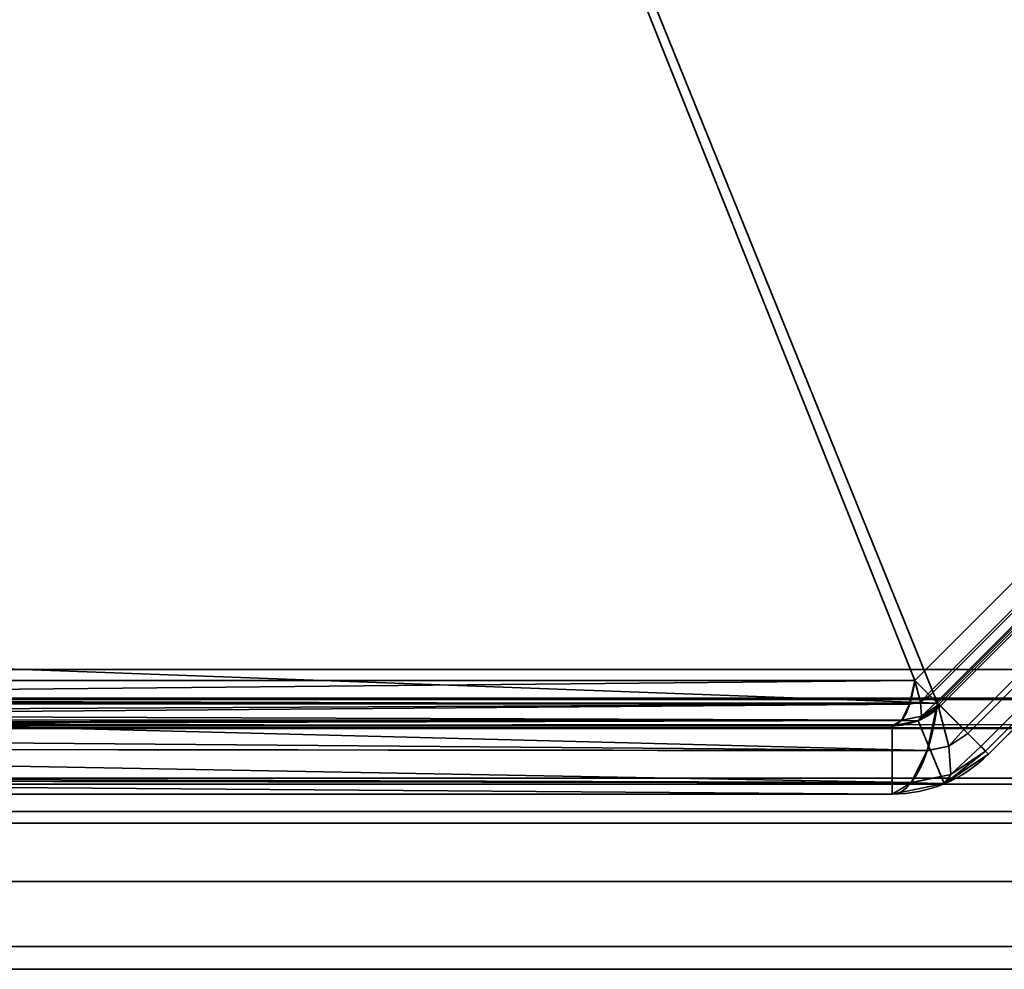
# Model space of a CAD drawing. Header units: millimetres. Extents: x -527 to 5177, y -116 to 161.
# Tile 323 of 656: x 1109 to 1119, y -29 to -20. Entities that reach past the tile are written whole.
import ezdxf

# ---------------------------------------------------------------- set-up
doc = ezdxf.new("R2010")
doc.units = ezdxf.units.MM
doc.layers.add('151', color=7, linetype='Continuous', true_color=0xffffff)

# ---------------------------------------------------------------- blocks, each defined once
blk = doc.blocks.new('UG_SURFACE_117')
at = {"layer": '151', "color": 252, "linetype": 'Continuous', "lineweight": 35}
for points in [[(1121.92, -27.8, 2023.33), (1121.92, -27.8, -7.75), (1073.08, -27.8, -7.75), (1073.08, -27.8, 2072.17)], [(1121.92, -27.8, 2023.33), (1073.08, -27.8, 2072.17), (1073.08, -29.3, 2072.17), (1121.92, -29.3, 2023.33)], [(1121.92, -29.3, -7.75), (1073.08, -29.3, -7.75), (1073.08, -27.8, -7.75), (1121.92, -27.8, -7.75)], [(1121.92, -29.3, 2023.33), (1073.08, -29.3, 2072.17), (1073.08, -29.3, -7.75), (1121.92, -29.3, -7.75)]]:
    blk.add_3dface(points, dxfattribs=at)
blk = doc.blocks.new('UG_SURFACE_118')
at = {"layer": '151', "color": 252, "linetype": 'Continuous', "lineweight": 35}
for points in [[(1121.92, -27.8, 2023.33), (1121.92, -27.8, -7.75), (1073.08, -27.8, -7.75), (1073.08, -27.8, 2072.17)], [(1121.92, -27.8, 2023.33), (1073.08, -27.8, 2072.17), (1073.08, -29.3, 2072.17), (1121.92, -29.3, 2023.33)], [(1121.92, -29.3, -7.75), (1073.08, -29.3, -7.75), (1073.08, -27.8, -7.75), (1121.92, -27.8, -7.75)], [(1121.92, -29.3, 2023.33), (1073.08, -29.3, 2072.17), (1073.08, -29.3, -7.75), (1121.92, -29.3, -7.75)]]:
    blk.add_3dface(points, dxfattribs=at)
blk = doc.blocks.new('UG_SURFACE_119')
at = {"layer": '151', "color": 252, "linetype": 'Continuous', "lineweight": 35}
for points in [[(1070, -9.3, 2075.25), (1070, -26.22, 2075.25), (1930, -26.22, 2075.25), (1930, -9.3, 2075.25)], [(1071.5, -9.3, 2073.75), (1928.5, -9.3, 2073.75), (1928.5, -26.22, 2073.75), (1071.5, -26.22, 2073.75)], [(1930, -26.22, 2075.25), (1070, -26.22, 2075.25), (1070.059, -26.821, 2075.191)], [(1929.941, -26.821, 2075.191), (1930, -26.22, 2075.25), (1070.059, -26.821, 2075.191)], [(1071.53, -26.528, 2073.72), (1071.5, -26.22, 2073.75), (1928.5, -26.22, 2073.75)], [(1071.53, -26.528, 2073.72), (1928.5, -26.22, 2073.75), (1928.47, -26.528, 2073.72)], [(1928.47, -26.528, 2073.72), (1928.38, -26.825, 2073.63), (1071.62, -26.825, 2073.63), (1071.53, -26.528, 2073.72)], [(1070.059, -26.821, 2075.191), (1070.234, -27.399, 2075.016), (1929.766, -27.399, 2075.016), (1929.941, -26.821, 2075.191)], [(1928.037, -27.337, 2073.287), (1071.963, -27.337, 2073.287), (1071.62, -26.825, 2073.63), (1928.38, -26.825, 2073.63)], [(1929.766, -27.399, 2075.016), (1070.234, -27.399, 2075.016), (1070.902, -28.398, 2074.348), (1929.098, -28.398, 2074.348)], [(1927.525, -27.68, 2072.775), (1072.475, -27.68, 2072.775), (1071.963, -27.337, 2073.287), (1928.037, -27.337, 2073.287)], [(1926.92, -27.8, 2072.17), (1073.08, -27.8, 2072.17), (1072.475, -27.68, 2072.775), (1927.525, -27.68, 2072.775)], [(1121.92, -29.3, 2023.33), (1073.08, -29.3, 2072.17), (1073.08, -27.8, 2072.17), (1121.92, -27.8, 2023.33)], [(1073.08, -27.8, 2072.17), (1926.92, -27.8, 2072.17), (1878.08, -27.8, 2023.33), (1121.92, -27.8, 2023.33)], [(1929.098, -28.398, 2074.348), (1070.902, -28.398, 2074.348), (1071.901, -29.066, 2073.349), (1928.099, -29.066, 2073.349)], [(1928.099, -29.066, 2073.349), (1071.901, -29.066, 2073.349), (1073.08, -29.3, 2072.17), (1926.92, -29.3, 2072.17)], [(1073.08, -29.3, 2072.17), (1121.92, -29.3, 2023.33), (1878.08, -29.3, 2023.33), (1926.92, -29.3, 2072.17)]]:
    blk.add_3dface(points, dxfattribs=at)
blk = doc.blocks.new('UG_SURFACE_187')
at = {"layer": '151', "color": 252, "linetype": 'Continuous', "lineweight": 35}
for points in [[(1108.868, -2.827, 1159.107), (1098.827, -12.868, 1159.107), (1098.827, -26.332, 1164.17), (1118.253, -26.332, 1171.473)], [(1118.253, -26.332, 998.527), (1098.827, -26.332, 1005.831), (1098.827, -12.868, 1010.893), (1108.868, -2.827, 1010.893)], [(1118.253, -26.332, 1171.473), (1122.332, -22.252, 1171.473), (1122.332, -2.827, 1164.17), (1108.868, -2.827, 1159.107)], [(1108.868, -2.827, 1010.893), (1122.332, -2.827, 1005.831), (1122.332, -22.252, 998.527), (1118.253, -26.332, 998.527)], [(1118.485, -26.565, 1170.855), (1099.527, -25.868, 1163.465), (1099.527, -13.157, 1158.686), (1109.157, -3.527, 1158.686)], [(1109.157, -3.527, 1011.314), (1099.527, -13.157, 1011.314), (1099.527, -25.868, 1006.535), (1118.485, -26.565, 999.145)], [(1109.157, -3.527, 1158.686), (1121.868, -3.527, 1163.465), (1122.565, -22.485, 1170.855), (1118.485, -26.565, 1170.855)], [(1118.485, -26.565, 999.145), (1122.565, -22.485, 999.145), (1121.868, -3.527, 1006.535), (1109.157, -3.527, 1011.314)], [(1118.389, -26.469, 1171.634), (1122.469, -22.389, 1171.634), (1122.332, -22.252, 1171.473), (1118.253, -26.332, 1171.473)], [(1122.469, -22.389, 998.366), (1118.389, -26.469, 998.366), (1118.253, -26.332, 998.527), (1122.332, -22.252, 998.527)], [(1122.488, -22.408, 1171.657), (1122.469, -22.389, 1171.634), (1118.389, -26.469, 1171.634), (1118.408, -26.488, 1171.657)], [(1118.408, -26.488, 998.343), (1118.389, -26.469, 998.366), (1122.469, -22.389, 998.366), (1122.488, -22.408, 998.343)], [(1118.408, -26.488, 1171.657), (1118.476, -26.556, 1171.849), (1122.556, -22.476, 1171.849), (1122.488, -22.408, 1171.657)], [(1122.488, -22.408, 998.343), (1122.556, -22.476, 998.151), (1118.476, -26.556, 998.151), (1118.408, -26.488, 998.343)], [(1122.579, -22.499, 1171.914), (1122.556, -22.476, 1171.849), (1118.476, -26.556, 1171.849), (1118.499, -26.579, 1171.914)], [(1118.499, -26.579, 998.086), (1118.476, -26.556, 998.151), (1122.556, -22.476, 998.151), (1122.579, -22.499, 998.086)], [(1122.837, -22.757, 1171.177), (1118.757, -26.837, 1171.177), (1118.485, -26.565, 1170.855), (1122.565, -22.485, 1170.855)], [(1118.757, -26.837, 998.823), (1122.837, -22.757, 998.823), (1122.565, -22.485, 999.145), (1118.485, -26.565, 999.145)], [(1118.499, -26.579, 1171.914), (1118.515, -26.595, 1172.091), (1122.595, -22.515, 1172.091), (1122.579, -22.499, 1171.914)], [(1122.579, -22.499, 998.086), (1122.595, -22.515, 997.909), (1118.515, -26.595, 997.909), (1118.499, -26.579, 998.086)], [(1122.595, -22.515, 1172.091), (1118.515, -26.595, 1172.091), (1118.515, -26.595, 1190), (1122.595, -22.515, 1190)], [(1118.515, -26.595, 997.909), (1122.595, -22.515, 997.909), (1122.595, -22.515, 980), (1118.515, -26.595, 980)], [(1122.595, -22.515, 1190), (1118.515, -26.595, 1190), (1119.01, -27.09, 1190), (1123.09, -23.01, 1190)], [(1118.515, -26.595, 980), (1122.595, -22.515, 980), (1123.09, -23.01, 980), (1119.01, -27.09, 980)], [(1118.797, -26.877, 1171.223), (1118.757, -26.837, 1171.177), (1122.837, -22.757, 1171.177), (1122.877, -22.797, 1171.223)], [(1122.877, -22.797, 998.777), (1122.837, -22.757, 998.823), (1118.757, -26.837, 998.823), (1118.797, -26.877, 998.777)], [(1122.877, -22.797, 1171.223), (1123.012, -22.932, 1171.607), (1118.932, -27.012, 1171.607), (1118.797, -26.877, 1171.223)], [(1118.797, -26.877, 998.777), (1118.932, -27.012, 998.393), (1123.012, -22.932, 998.393), (1122.877, -22.797, 998.777)], [(1118.978, -27.058, 1171.737), (1118.932, -27.012, 1171.607), (1123.012, -22.932, 1171.607), (1123.058, -22.978, 1171.737)], [(1123.058, -22.978, 998.263), (1123.012, -22.932, 998.393), (1118.932, -27.012, 998.393), (1118.978, -27.058, 998.263)], [(1123.058, -22.978, 1171.737), (1123.09, -23.01, 1172.091), (1119.01, -27.09, 1172.091), (1118.978, -27.058, 1171.737)], [(1118.978, -27.058, 998.263), (1119.01, -27.09, 997.909), (1123.09, -23.01, 997.909), (1123.058, -22.978, 998.263)], [(1119.01, -27.09, 1172.091), (1123.09, -23.01, 1172.091), (1123.09, -23.01, 1190), (1119.01, -27.09, 1190)], [(1123.09, -23.01, 997.909), (1119.01, -27.09, 997.909), (1119.01, -27.09, 980), (1123.09, -23.01, 980)], [(1118.485, -26.565, 1170.855), (1099.408, -26.565, 1163.682), (1099.527, -25.868, 1163.465)], [(1099.527, -25.868, 1006.535), (1099.408, -26.565, 1006.317), (1118.485, -26.565, 999.145)], [(1118.253, -26.332, 1171.473), (1098.827, -26.332, 1164.17), (1098.791, -26.522, 1164.265)], [(1098.791, -26.522, 1164.265), (1118.2, -26.577, 1171.612), (1118.253, -26.332, 1171.473)], [(1118.253, -26.332, 998.527), (1118.2, -26.577, 998.388), (1098.791, -26.522, 1005.735)], [(1098.791, -26.522, 1005.735), (1098.827, -26.332, 1005.831), (1118.253, -26.332, 998.527)], [(1118.311, -26.555, 1171.646), (1118.253, -26.332, 1171.473), (1118.2, -26.577, 1171.612)], [(1118.2, -26.577, 998.388), (1118.253, -26.332, 998.527), (1118.311, -26.555, 998.354)], [(1118.389, -26.469, 1171.634), (1118.253, -26.332, 1171.473), (1118.311, -26.555, 1171.646)], [(1118.311, -26.555, 998.354), (1118.253, -26.332, 998.527), (1118.389, -26.469, 998.366)], [(1118.311, -26.555, 1171.646), (1118.408, -26.488, 1171.657), (1118.389, -26.469, 1171.634)], [(1118.389, -26.469, 998.366), (1118.408, -26.488, 998.343), (1118.311, -26.555, 998.354)], [(1118.476, -26.556, 1171.849), (1118.408, -26.488, 1171.657), (1118.311, -26.555, 1171.646), (1118.321, -26.7, 1171.893)], [(1118.321, -26.7, 998.107), (1118.311, -26.555, 998.354), (1118.408, -26.488, 998.343), (1118.476, -26.556, 998.151)], [(1118.2, -26.578, 998.387), (1098.691, -26.735, 1005.471), (1098.737, -26.671, 1005.591)], [(1118.2, -26.578, 998.387), (1118.118, -26.741, 998.17), (1098.691, -26.735, 1005.471)], [(1118.2, -26.578, 1171.613), (1098.773, -26.571, 1164.313), (1098.737, -26.671, 1164.409)], [(1118.2, -26.578, 998.387), (1098.737, -26.671, 1005.591), (1098.773, -26.571, 1005.687)], [(1118.118, -26.741, 1171.83), (1118.2, -26.578, 1171.613), (1098.737, -26.671, 1164.409)], [(1098.791, -26.522, 1164.265), (1098.773, -26.571, 1164.313), (1118.2, -26.577, 1171.612)], [(1118.2, -26.577, 998.388), (1098.773, -26.571, 1005.687), (1098.791, -26.522, 1005.735)], [(1118.2, -26.578, 1171.613), (1118.2, -26.577, 1171.612), (1098.773, -26.571, 1164.313)], [(1098.773, -26.571, 1005.687), (1118.2, -26.577, 998.388), (1118.2, -26.578, 998.387)], [(1118.381, -27.053, 1171.132), (1099.185, -26.895, 1163.778), (1099.408, -26.565, 1163.682)], [(1099.408, -26.565, 1006.317), (1099.185, -26.895, 1006.222), (1118.381, -27.053, 998.868)], [(1099.408, -26.565, 1163.682), (1118.485, -26.565, 1170.855), (1118.381, -27.053, 1171.132)], [(1118.381, -27.053, 998.868), (1118.485, -26.565, 999.145), (1099.408, -26.565, 1006.317)], [(1118.321, -26.7, 1171.893), (1118.311, -26.555, 1171.646), (1118.2, -26.578, 1171.613), (1118.118, -26.741, 1171.83)], [(1118.118, -26.741, 998.17), (1118.2, -26.578, 998.387), (1118.311, -26.555, 998.354), (1118.321, -26.7, 998.107)], [(1118.2, -26.577, 1171.612), (1118.2, -26.578, 1171.613), (1118.311, -26.555, 1171.646)], [(1118.311, -26.555, 998.354), (1118.2, -26.578, 998.387), (1118.2, -26.577, 998.388)], [(1118.288, -26.747, 1190), (1118.515, -26.595, 1190), (1118.515, -26.595, 1172.091), (1118.296, -26.742, 1172.091)], [(1118.515, -26.595, 980), (1118.288, -26.747, 980), (1118.288, -26.747, 997.909), (1118.296, -26.742, 997.909)], [(1118.515, -26.595, 1190), (1118.288, -26.747, 1190), (1118.556, -27.393, 1190), (1119.01, -27.09, 1190)], [(1119.01, -27.09, 980), (1118.556, -27.393, 980), (1118.288, -26.747, 980), (1118.515, -26.595, 980)], [(1118.296, -26.742, 1172.091), (1118.515, -26.595, 1172.091), (1118.499, -26.579, 1171.914)], [(1118.499, -26.579, 1171.914), (1118.321, -26.7, 1171.893), (1118.296, -26.742, 1172.091)], [(1118.296, -26.742, 997.909), (1118.321, -26.7, 998.107), (1118.499, -26.579, 998.086)], [(1118.499, -26.579, 998.086), (1118.515, -26.595, 997.909), (1118.296, -26.742, 997.909)], [(1118.296, -26.742, 997.909), (1118.515, -26.595, 997.909), (1118.515, -26.595, 980)], [(1118.321, -26.7, 1171.893), (1118.499, -26.579, 1171.914), (1118.476, -26.556, 1171.849)], [(1118.476, -26.556, 998.151), (1118.499, -26.579, 998.086), (1118.321, -26.7, 998.107)], [(1118.485, -26.565, 999.145), (1118.381, -27.053, 998.868), (1118.38, -27.056, 998.866), (1118.602, -27.009, 998.8)], [(1118.381, -27.053, 1171.132), (1118.485, -26.565, 1170.855), (1118.602, -27.009, 1171.2)], [(1118.602, -27.009, 1171.2), (1118.485, -26.565, 1170.855), (1118.757, -26.837, 1171.177)], [(1118.757, -26.837, 998.823), (1118.485, -26.565, 999.145), (1118.602, -27.009, 998.8)], [(1098.737, -26.671, 1164.409), (1098.691, -26.735, 1164.529), (1118.118, -26.741, 1171.83)], [(1118.117, -26.743, 998.168), (1098.594, -26.8, 1005.212), (1098.669, -26.767, 1005.411)], [(1118.117, -26.743, 998.168), (1118.02, -26.8, 997.909), (1098.594, -26.8, 1005.212)], [(1098.669, -26.767, 1164.589), (1098.594, -26.8, 1164.788), (1118.02, -26.8, 1172.091)], [(1118.117, -26.743, 1171.833), (1098.691, -26.735, 1164.529), (1098.669, -26.767, 1164.589)], [(1118.117, -26.743, 998.168), (1098.669, -26.767, 1005.411), (1098.691, -26.735, 1005.471)], [(1118.02, -26.8, 1172.091), (1118.117, -26.743, 1171.833), (1098.669, -26.767, 1164.589)], [(1118.117, -26.743, 1171.833), (1118.118, -26.741, 1171.83), (1098.691, -26.735, 1164.529)], [(1098.691, -26.735, 1005.471), (1118.118, -26.741, 998.17), (1118.117, -26.743, 998.168)], [(1118.117, -26.743, 1171.833), (1118.02, -26.8, 1172.091), (1118.288, -26.747, 1172.091)], [(1118.288, -26.747, 997.909), (1118.02, -26.8, 997.909), (1118.117, -26.743, 998.168)], [(1118.02, -26.8, 1172.091), (1118.02, -26.8, 1190), (1118.288, -26.747, 1190), (1118.288, -26.747, 1172.091)], [(1118.02, -26.8, 980), (1118.02, -26.8, 997.909), (1118.288, -26.747, 997.909), (1118.288, -26.747, 980)], [(1118.02, -27.5, 1190), (1118.556, -27.393, 1190), (1118.288, -26.747, 1190), (1118.02, -26.8, 1190)], [(1118.02, -26.8, 980), (1118.288, -26.747, 980), (1118.556, -27.393, 980), (1118.02, -27.5, 980)], [(1118.288, -26.747, 1172.091), (1118.321, -26.7, 1171.893), (1118.117, -26.743, 1171.833)], [(1118.118, -26.741, 1171.83), (1118.117, -26.743, 1171.833), (1118.321, -26.7, 1171.893)], [(1118.321, -26.7, 998.107), (1118.117, -26.743, 998.168), (1118.118, -26.741, 998.17)], [(1118.117, -26.743, 998.168), (1118.321, -26.7, 998.107), (1118.288, -26.747, 997.909)], [(1118.288, -26.747, 1172.091), (1118.296, -26.742, 1172.091), (1118.321, -26.7, 1171.893)], [(1118.321, -26.7, 998.107), (1118.296, -26.742, 997.909), (1118.288, -26.747, 997.909)], [(1118.296, -26.742, 1172.091), (1118.288, -26.747, 1172.091), (1118.288, -26.747, 1190)], [(1098.594, -26.8, 1005.212), (1118.02, -26.8, 997.909), (1118.02, -26.8, 980), (1097.6, -26.8, 980)], [(1118.02, -27.5, 980), (1097.6, -27.5, 980), (1097.6, -26.8, 980), (1118.02, -26.8, 980)], [(1118.02, -26.8, 1172.091), (1098.594, -26.8, 1164.788), (1099, -26.8, 1165)], [(1118.381, -27.053, 1171.132), (1098.988, -27.031, 1163.863), (1099.185, -26.895, 1163.778)], [(1099.185, -26.895, 1006.222), (1098.988, -27.031, 1006.137), (1118.381, -27.053, 998.868)], [(1099, -26.8, 1165), (1118.02, -26.8, 1190), (1118.02, -26.8, 1172.091)], [(1099, -26.8, 1165), (1101, -26.8, 1190), (1118.02, -26.8, 1190)], [(1118.02, -26.8, 1190), (1101, -26.8, 1190), (1101, -27.5, 1190), (1118.02, -27.5, 1190)], [(1118.757, -26.837, 1171.177), (1118.797, -26.877, 1171.223), (1118.602, -27.009, 1171.2)], [(1118.602, -27.009, 998.8), (1118.797, -26.877, 998.777), (1118.757, -26.837, 998.823)], [(1118.622, -27.3, 1171.695), (1118.602, -27.009, 1171.2), (1118.797, -26.877, 1171.223), (1118.932, -27.012, 1171.607)], [(1118.932, -27.012, 998.393), (1118.797, -26.877, 998.777), (1118.602, -27.009, 998.8), (1118.622, -27.3, 998.305)], [(1118.217, -27.382, 1171.569), (1098.573, -27.318, 1164.042), (1098.988, -27.031, 1163.863)], [(1098.988, -27.031, 1006.137), (1098.573, -27.318, 1005.958), (1118.217, -27.382, 998.431)], [(1098.988, -27.031, 1163.863), (1118.381, -27.053, 1171.132), (1118.38, -27.056, 1171.134)], [(1098.988, -27.031, 1163.863), (1118.38, -27.056, 1171.134), (1118.217, -27.382, 1171.569)], [(1118.217, -27.382, 998.431), (1118.38, -27.056, 998.866), (1098.988, -27.031, 1006.137)], [(1118.38, -27.056, 998.866), (1118.381, -27.053, 998.868), (1098.988, -27.031, 1006.137)], [(1118.217, -27.382, 1171.569), (1118.38, -27.056, 1171.134), (1118.602, -27.009, 1171.2), (1118.622, -27.3, 1171.695)], [(1118.622, -27.3, 998.305), (1118.602, -27.009, 998.8), (1118.38, -27.056, 998.866), (1118.217, -27.382, 998.431)], [(1118.602, -27.009, 1171.2), (1118.38, -27.056, 1171.134), (1118.381, -27.053, 1171.132)], [(1119.01, -27.09, 1190), (1118.556, -27.393, 1190), (1118.556, -27.393, 1172.091), (1118.571, -27.383, 1172.091)], [(1118.556, -27.393, 980), (1119.01, -27.09, 980), (1119.01, -27.09, 997.909), (1118.571, -27.383, 997.909)], [(1118.571, -27.383, 1172.091), (1118.622, -27.3, 1171.695), (1118.978, -27.058, 1171.737)], [(1118.978, -27.058, 1171.737), (1119.01, -27.09, 1172.091), (1118.571, -27.383, 1172.091)], [(1118.571, -27.383, 997.909), (1119.01, -27.09, 997.909), (1118.978, -27.058, 998.263)], [(1118.978, -27.058, 998.263), (1118.622, -27.3, 998.305), (1118.571, -27.383, 997.909)], [(1118.571, -27.383, 1172.091), (1119.01, -27.09, 1172.091), (1119.01, -27.09, 1190)], [(1118.932, -27.012, 1171.607), (1118.978, -27.058, 1171.737), (1118.622, -27.3, 1171.695)], [(1118.622, -27.3, 998.305), (1118.978, -27.058, 998.263), (1118.932, -27.012, 998.393)], [(1118.622, -27.3, 1171.695), (1118.215, -27.386, 1171.574), (1118.217, -27.382, 1171.569)], [(1118.215, -27.386, 1171.574), (1118.622, -27.3, 1171.695), (1118.556, -27.393, 1172.091)], [(1118.556, -27.393, 997.909), (1118.622, -27.3, 998.305), (1118.215, -27.386, 998.426)], [(1118.217, -27.382, 998.431), (1118.215, -27.386, 998.426), (1118.622, -27.3, 998.305)], [(1118.622, -27.3, 1171.695), (1118.571, -27.383, 1172.091), (1118.556, -27.393, 1172.091)], [(1118.556, -27.393, 997.909), (1118.571, -27.383, 997.909), (1118.622, -27.3, 998.305)], [(1118.02, -27.5, 1172.091), (1097.659, -27.5, 1164.436), (1098.388, -27.355, 1164.122)], [(1098.388, -27.355, 1005.878), (1097.659, -27.5, 1005.564), (1118.02, -27.5, 997.909)], [(1118.217, -27.382, 1171.569), (1098.388, -27.355, 1164.122), (1098.573, -27.318, 1164.042)], [(1098.573, -27.318, 1005.958), (1098.388, -27.355, 1005.878), (1118.217, -27.382, 998.431)], [(1098.388, -27.355, 1164.122), (1118.217, -27.382, 1171.569), (1118.215, -27.386, 1171.574)], [(1098.388, -27.355, 1164.122), (1118.215, -27.386, 1171.574), (1118.02, -27.5, 1172.091)], [(1118.02, -27.5, 997.909), (1118.215, -27.386, 998.426), (1098.388, -27.355, 1005.878)], [(1118.215, -27.386, 998.426), (1118.217, -27.382, 998.431), (1098.388, -27.355, 1005.878)], [(1118.556, -27.393, 1172.091), (1118.02, -27.5, 1172.091), (1118.215, -27.386, 1171.574)], [(1118.215, -27.386, 998.426), (1118.02, -27.5, 997.909), (1118.556, -27.393, 997.909)], [(1118.556, -27.393, 1172.091), (1118.556, -27.393, 1190), (1118.02, -27.5, 1190), (1118.02, -27.5, 1172.091)], [(1118.556, -27.393, 980), (1118.556, -27.393, 997.909), (1118.02, -27.5, 997.909), (1118.02, -27.5, 980)], [(1118.571, -27.383, 997.909), (1118.556, -27.393, 997.909), (1118.556, -27.393, 980)], [(1097.6, -27.5, 980), (1118.02, -27.5, 980), (1118.02, -27.5, 997.909), (1097.659, -27.5, 1005.564)], [(1099, -27.5, 1165), (1097.659, -27.5, 1164.436), (1118.02, -27.5, 1172.091)], [(1118.02, -27.5, 1172.091), (1118.02, -27.5, 1190), (1101, -27.5, 1190), (1099, -27.5, 1177.372)], [(1099, -27.5, 1177.372), (1099, -27.5, 1165), (1118.02, -27.5, 1172.091)]]:
    blk.add_3dface(points, dxfattribs=at)
blk = doc.blocks.new('UG_SURFACE_190')
at = {"layer": '151', "color": 252, "linetype": 'Continuous', "lineweight": 35}
for points in [[(1108.868, -2.827, 1159.107), (1098.827, -12.868, 1159.107), (1098.827, -26.332, 1164.17), (1118.253, -26.332, 1171.473)], [(1118.253, -26.332, 998.527), (1098.827, -26.332, 1005.831), (1098.827, -12.868, 1010.893), (1108.868, -2.827, 1010.893)], [(1118.253, -26.332, 1171.473), (1122.332, -22.252, 1171.473), (1122.332, -2.827, 1164.17), (1108.868, -2.827, 1159.107)], [(1108.868, -2.827, 1010.893), (1122.332, -2.827, 1005.831), (1122.332, -22.252, 998.527), (1118.253, -26.332, 998.527)], [(1118.485, -26.565, 1170.855), (1099.527, -25.868, 1163.465), (1099.527, -13.157, 1158.686), (1109.157, -3.527, 1158.686)], [(1109.157, -3.527, 1011.314), (1099.527, -13.157, 1011.314), (1099.527, -25.868, 1006.535), (1118.485, -26.565, 999.145)], [(1109.157, -3.527, 1158.686), (1121.868, -3.527, 1163.465), (1122.565, -22.485, 1170.855), (1118.485, -26.565, 1170.855)], [(1118.485, -26.565, 999.145), (1122.565, -22.485, 999.145), (1121.868, -3.527, 1006.535), (1109.157, -3.527, 1011.314)], [(1118.389, -26.469, 1171.634), (1122.469, -22.389, 1171.634), (1122.332, -22.252, 1171.473), (1118.253, -26.332, 1171.473)], [(1122.469, -22.389, 998.366), (1118.389, -26.469, 998.366), (1118.253, -26.332, 998.527), (1122.332, -22.252, 998.527)], [(1122.488, -22.408, 1171.657), (1122.469, -22.389, 1171.634), (1118.389, -26.469, 1171.634), (1118.408, -26.488, 1171.657)], [(1118.408, -26.488, 998.343), (1118.389, -26.469, 998.366), (1122.469, -22.389, 998.366), (1122.488, -22.408, 998.343)], [(1118.408, -26.488, 1171.657), (1118.476, -26.556, 1171.849), (1122.556, -22.476, 1171.849), (1122.488, -22.408, 1171.657)], [(1122.488, -22.408, 998.343), (1122.556, -22.476, 998.151), (1118.476, -26.556, 998.151), (1118.408, -26.488, 998.343)], [(1122.579, -22.499, 1171.914), (1122.556, -22.476, 1171.849), (1118.476, -26.556, 1171.849), (1118.499, -26.579, 1171.914)], [(1118.499, -26.579, 998.086), (1118.476, -26.556, 998.151), (1122.556, -22.476, 998.151), (1122.579, -22.499, 998.086)], [(1122.837, -22.757, 1171.177), (1118.757, -26.837, 1171.177), (1118.485, -26.565, 1170.855), (1122.565, -22.485, 1170.855)], [(1118.757, -26.837, 998.823), (1122.837, -22.757, 998.823), (1122.565, -22.485, 999.145), (1118.485, -26.565, 999.145)], [(1118.499, -26.579, 1171.914), (1118.515, -26.595, 1172.091), (1122.595, -22.515, 1172.091), (1122.579, -22.499, 1171.914)], [(1122.579, -22.499, 998.086), (1122.595, -22.515, 997.909), (1118.515, -26.595, 997.909), (1118.499, -26.579, 998.086)], [(1122.595, -22.515, 1172.091), (1118.515, -26.595, 1172.091), (1118.515, -26.595, 1190), (1122.595, -22.515, 1190)], [(1118.515, -26.595, 997.909), (1122.595, -22.515, 997.909), (1122.595, -22.515, 980), (1118.515, -26.595, 980)], [(1119.01, -27.09, 1190), (1123.09, -23.01, 1190), (1122.595, -22.515, 1190), (1118.515, -26.595, 1190)], [(1118.515, -26.595, 980), (1122.595, -22.515, 980), (1123.09, -23.01, 980), (1119.01, -27.09, 980)], [(1118.797, -26.877, 1171.223), (1118.757, -26.837, 1171.177), (1122.837, -22.757, 1171.177), (1122.877, -22.797, 1171.223)], [(1122.877, -22.797, 998.777), (1122.837, -22.757, 998.823), (1118.757, -26.837, 998.823), (1118.797, -26.877, 998.777)], [(1122.877, -22.797, 1171.223), (1123.012, -22.932, 1171.607), (1118.932, -27.012, 1171.607), (1118.797, -26.877, 1171.223)], [(1118.797, -26.877, 998.777), (1118.932, -27.012, 998.393), (1123.012, -22.932, 998.393), (1122.877, -22.797, 998.777)], [(1118.978, -27.058, 1171.737), (1118.932, -27.012, 1171.607), (1123.012, -22.932, 1171.607), (1123.058, -22.978, 1171.737)], [(1123.058, -22.978, 998.263), (1123.012, -22.932, 998.393), (1118.932, -27.012, 998.393), (1118.978, -27.058, 998.263)], [(1123.058, -22.978, 1171.737), (1123.09, -23.01, 1172.091), (1119.01, -27.09, 1172.091), (1118.978, -27.058, 1171.737)], [(1118.978, -27.058, 998.263), (1119.01, -27.09, 997.909), (1123.09, -23.01, 997.909), (1123.058, -22.978, 998.263)], [(1119.01, -27.09, 1172.091), (1123.09, -23.01, 1172.091), (1123.09, -23.01, 1190), (1119.01, -27.09, 1190)], [(1123.09, -23.01, 997.909), (1119.01, -27.09, 997.909), (1119.01, -27.09, 980), (1123.09, -23.01, 980)], [(1118.485, -26.565, 1170.855), (1099.408, -26.565, 1163.682), (1099.527, -25.868, 1163.465)], [(1099.527, -25.868, 1006.535), (1099.408, -26.565, 1006.317), (1118.485, -26.565, 999.145)], [(1118.253, -26.332, 1171.473), (1098.827, -26.332, 1164.17), (1098.791, -26.522, 1164.265)], [(1098.791, -26.522, 1164.265), (1118.2, -26.577, 1171.612), (1118.253, -26.332, 1171.473)], [(1118.253, -26.332, 998.527), (1118.2, -26.577, 998.388), (1098.791, -26.522, 1005.735)], [(1098.791, -26.522, 1005.735), (1098.827, -26.332, 1005.831), (1118.253, -26.332, 998.527)], [(1118.311, -26.555, 1171.646), (1118.253, -26.332, 1171.473), (1118.2, -26.577, 1171.612)], [(1118.2, -26.577, 998.388), (1118.253, -26.332, 998.527), (1118.311, -26.555, 998.354)], [(1118.389, -26.469, 1171.634), (1118.253, -26.332, 1171.473), (1118.311, -26.555, 1171.646)], [(1118.311, -26.555, 998.354), (1118.253, -26.332, 998.527), (1118.389, -26.469, 998.366)], [(1118.311, -26.555, 1171.646), (1118.408, -26.488, 1171.657), (1118.389, -26.469, 1171.634)], [(1118.389, -26.469, 998.366), (1118.408, -26.488, 998.343), (1118.311, -26.555, 998.354)], [(1118.476, -26.556, 1171.849), (1118.408, -26.488, 1171.657), (1118.311, -26.555, 1171.646), (1118.321, -26.7, 1171.893)], [(1118.321, -26.7, 998.107), (1118.311, -26.555, 998.354), (1118.408, -26.488, 998.343), (1118.476, -26.556, 998.151)], [(1118.2, -26.578, 998.387), (1098.691, -26.735, 1005.471), (1098.737, -26.671, 1005.591)], [(1118.2, -26.578, 998.387), (1118.118, -26.741, 998.17), (1098.691, -26.735, 1005.471)], [(1118.2, -26.578, 1171.613), (1098.773, -26.571, 1164.313), (1098.737, -26.671, 1164.409)], [(1118.2, -26.578, 998.387), (1098.737, -26.671, 1005.591), (1098.773, -26.571, 1005.687)], [(1118.118, -26.741, 1171.83), (1118.2, -26.578, 1171.613), (1098.737, -26.671, 1164.409)], [(1098.791, -26.522, 1164.265), (1098.773, -26.571, 1164.313), (1118.2, -26.577, 1171.612)], [(1118.2, -26.577, 998.388), (1098.773, -26.571, 1005.687), (1098.791, -26.522, 1005.735)], [(1118.2, -26.578, 1171.613), (1118.2, -26.577, 1171.612), (1098.773, -26.571, 1164.313)], [(1098.773, -26.571, 1005.687), (1118.2, -26.577, 998.388), (1118.2, -26.578, 998.387)], [(1118.381, -27.053, 1171.132), (1099.185, -26.895, 1163.778), (1099.408, -26.565, 1163.682)], [(1099.408, -26.565, 1006.317), (1099.185, -26.895, 1006.222), (1118.381, -27.053, 998.868)], [(1099.408, -26.565, 1163.682), (1118.485, -26.565, 1170.855), (1118.381, -27.053, 1171.132)], [(1118.381, -27.053, 998.868), (1118.485, -26.565, 999.145), (1099.408, -26.565, 1006.317)], [(1118.321, -26.7, 1171.893), (1118.311, -26.555, 1171.646), (1118.2, -26.578, 1171.613), (1118.118, -26.741, 1171.83)], [(1118.118, -26.741, 998.17), (1118.2, -26.578, 998.387), (1118.311, -26.555, 998.354), (1118.321, -26.7, 998.107)], [(1118.2, -26.577, 1171.612), (1118.2, -26.578, 1171.613), (1118.311, -26.555, 1171.646)], [(1118.311, -26.555, 998.354), (1118.2, -26.578, 998.387), (1118.2, -26.577, 998.388)], [(1118.288, -26.747, 1190), (1118.515, -26.595, 1190), (1118.515, -26.595, 1172.091), (1118.296, -26.742, 1172.091)], [(1118.515, -26.595, 980), (1118.288, -26.747, 980), (1118.288, -26.747, 997.909), (1118.296, -26.742, 997.909)], [(1118.515, -26.595, 1190), (1118.288, -26.747, 1190), (1118.556, -27.393, 1190), (1119.01, -27.09, 1190)], [(1119.01, -27.09, 980), (1118.556, -27.393, 980), (1118.288, -26.747, 980), (1118.515, -26.595, 980)], [(1118.296, -26.742, 1172.091), (1118.515, -26.595, 1172.091), (1118.499, -26.579, 1171.914)], [(1118.499, -26.579, 1171.914), (1118.321, -26.7, 1171.893), (1118.296, -26.742, 1172.091)], [(1118.296, -26.742, 997.909), (1118.321, -26.7, 998.107), (1118.499, -26.579, 998.086)], [(1118.499, -26.579, 998.086), (1118.515, -26.595, 997.909), (1118.296, -26.742, 997.909)], [(1118.296, -26.742, 997.909), (1118.515, -26.595, 997.909), (1118.515, -26.595, 980)], [(1118.321, -26.7, 1171.893), (1118.499, -26.579, 1171.914), (1118.476, -26.556, 1171.849)], [(1118.476, -26.556, 998.151), (1118.499, -26.579, 998.086), (1118.321, -26.7, 998.107)], [(1118.485, -26.565, 999.145), (1118.381, -27.053, 998.868), (1118.38, -27.056, 998.866), (1118.602, -27.009, 998.8)], [(1118.381, -27.053, 1171.132), (1118.485, -26.565, 1170.855), (1118.602, -27.009, 1171.2)], [(1118.602, -27.009, 1171.2), (1118.485, -26.565, 1170.855), (1118.757, -26.837, 1171.177)], [(1118.757, -26.837, 998.823), (1118.485, -26.565, 999.145), (1118.602, -27.009, 998.8)], [(1098.737, -26.671, 1164.409), (1098.691, -26.735, 1164.529), (1118.118, -26.741, 1171.83)], [(1118.117, -26.743, 998.168), (1098.594, -26.8, 1005.212), (1098.669, -26.767, 1005.411)], [(1118.117, -26.743, 998.168), (1118.02, -26.8, 997.909), (1098.594, -26.8, 1005.212)], [(1098.669, -26.767, 1164.589), (1098.594, -26.8, 1164.788), (1118.02, -26.8, 1172.091)], [(1118.117, -26.743, 1171.833), (1098.691, -26.735, 1164.529), (1098.669, -26.767, 1164.589)], [(1118.117, -26.743, 998.168), (1098.669, -26.767, 1005.411), (1098.691, -26.735, 1005.471)], [(1118.02, -26.8, 1172.091), (1118.117, -26.743, 1171.833), (1098.669, -26.767, 1164.589)], [(1118.117, -26.743, 1171.833), (1118.118, -26.741, 1171.83), (1098.691, -26.735, 1164.529)], [(1098.691, -26.735, 1005.471), (1118.118, -26.741, 998.17), (1118.117, -26.743, 998.168)], [(1118.117, -26.743, 1171.833), (1118.02, -26.8, 1172.091), (1118.288, -26.747, 1172.091)], [(1118.288, -26.747, 997.909), (1118.02, -26.8, 997.909), (1118.117, -26.743, 998.168)], [(1118.02, -26.8, 1172.091), (1118.02, -26.8, 1190), (1118.288, -26.747, 1190), (1118.288, -26.747, 1172.091)], [(1118.02, -26.8, 980), (1118.02, -26.8, 997.909), (1118.288, -26.747, 997.909), (1118.288, -26.747, 980)], [(1118.02, -27.5, 1190), (1118.556, -27.393, 1190), (1118.288, -26.747, 1190), (1118.02, -26.8, 1190)], [(1118.02, -26.8, 980), (1118.288, -26.747, 980), (1118.556, -27.393, 980), (1118.02, -27.5, 980)], [(1118.288, -26.747, 1172.091), (1118.321, -26.7, 1171.893), (1118.117, -26.743, 1171.833)], [(1118.118, -26.741, 1171.83), (1118.117, -26.743, 1171.833), (1118.321, -26.7, 1171.893)], [(1118.321, -26.7, 998.107), (1118.117, -26.743, 998.168), (1118.118, -26.741, 998.17)], [(1118.117, -26.743, 998.168), (1118.321, -26.7, 998.107), (1118.288, -26.747, 997.909)], [(1118.288, -26.747, 1172.091), (1118.296, -26.742, 1172.091), (1118.321, -26.7, 1171.893)], [(1118.321, -26.7, 998.107), (1118.296, -26.742, 997.909), (1118.288, -26.747, 997.909)], [(1118.296, -26.742, 1172.091), (1118.288, -26.747, 1172.091), (1118.288, -26.747, 1190)], [(1098.594, -26.8, 1005.212), (1118.02, -26.8, 997.909), (1118.02, -26.8, 980), (1097.6, -26.8, 980)], [(1118.02, -27.5, 980), (1097.6, -27.5, 980), (1097.6, -26.8, 980), (1118.02, -26.8, 980)], [(1118.02, -26.8, 1172.091), (1098.594, -26.8, 1164.788), (1099, -26.8, 1165)], [(1118.381, -27.053, 1171.132), (1098.988, -27.031, 1163.863), (1099.185, -26.895, 1163.778)], [(1099.185, -26.895, 1006.222), (1098.988, -27.031, 1006.137), (1118.381, -27.053, 998.868)], [(1099, -26.8, 1165), (1118.02, -26.8, 1190), (1118.02, -26.8, 1172.091)], [(1099, -26.8, 1165), (1101, -26.8, 1190), (1118.02, -26.8, 1190)], [(1118.02, -26.8, 1190), (1101, -26.8, 1190), (1101, -27.5, 1190), (1118.02, -27.5, 1190)], [(1118.757, -26.837, 1171.177), (1118.797, -26.877, 1171.223), (1118.602, -27.009, 1171.2)], [(1118.602, -27.009, 998.8), (1118.797, -26.877, 998.777), (1118.757, -26.837, 998.823)], [(1118.622, -27.3, 1171.695), (1118.602, -27.009, 1171.2), (1118.797, -26.877, 1171.223), (1118.932, -27.012, 1171.607)], [(1118.932, -27.012, 998.393), (1118.797, -26.877, 998.777), (1118.602, -27.009, 998.8), (1118.622, -27.3, 998.305)], [(1118.217, -27.382, 1171.569), (1098.573, -27.318, 1164.042), (1098.988, -27.031, 1163.863)], [(1098.988, -27.031, 1006.137), (1098.573, -27.318, 1005.958), (1118.217, -27.382, 998.431)], [(1098.988, -27.031, 1163.863), (1118.381, -27.053, 1171.132), (1118.38, -27.056, 1171.134)], [(1098.988, -27.031, 1163.863), (1118.38, -27.056, 1171.134), (1118.217, -27.382, 1171.569)], [(1118.217, -27.382, 998.431), (1118.38, -27.056, 998.866), (1098.988, -27.031, 1006.137)], [(1118.38, -27.056, 998.866), (1118.381, -27.053, 998.868), (1098.988, -27.031, 1006.137)], [(1118.217, -27.382, 1171.569), (1118.38, -27.056, 1171.134), (1118.602, -27.009, 1171.2), (1118.622, -27.3, 1171.695)], [(1118.622, -27.3, 998.305), (1118.602, -27.009, 998.8), (1118.38, -27.056, 998.866), (1118.217, -27.382, 998.431)], [(1118.602, -27.009, 1171.2), (1118.38, -27.056, 1171.134), (1118.381, -27.053, 1171.132)], [(1119.01, -27.09, 1190), (1118.556, -27.393, 1190), (1118.556, -27.393, 1172.091), (1118.571, -27.383, 1172.091)], [(1118.556, -27.393, 980), (1119.01, -27.09, 980), (1119.01, -27.09, 997.909), (1118.571, -27.383, 997.909)], [(1118.571, -27.383, 1172.091), (1118.622, -27.3, 1171.695), (1118.978, -27.058, 1171.737)], [(1118.978, -27.058, 1171.737), (1119.01, -27.09, 1172.091), (1118.571, -27.383, 1172.091)], [(1118.571, -27.383, 997.909), (1119.01, -27.09, 997.909), (1118.978, -27.058, 998.263)], [(1118.978, -27.058, 998.263), (1118.622, -27.3, 998.305), (1118.571, -27.383, 997.909)], [(1118.571, -27.383, 1172.091), (1119.01, -27.09, 1172.091), (1119.01, -27.09, 1190)], [(1118.932, -27.012, 1171.607), (1118.978, -27.058, 1171.737), (1118.622, -27.3, 1171.695)], [(1118.622, -27.3, 998.305), (1118.978, -27.058, 998.263), (1118.932, -27.012, 998.393)], [(1118.622, -27.3, 1171.695), (1118.215, -27.386, 1171.574), (1118.217, -27.382, 1171.569)], [(1118.215, -27.386, 1171.574), (1118.622, -27.3, 1171.695), (1118.556, -27.393, 1172.091)], [(1118.556, -27.393, 997.909), (1118.622, -27.3, 998.305), (1118.215, -27.386, 998.426)], [(1118.217, -27.382, 998.431), (1118.215, -27.386, 998.426), (1118.622, -27.3, 998.305)], [(1118.622, -27.3, 1171.695), (1118.571, -27.383, 1172.091), (1118.556, -27.393, 1172.091)], [(1118.556, -27.393, 997.909), (1118.571, -27.383, 997.909), (1118.622, -27.3, 998.305)], [(1118.02, -27.5, 1172.091), (1097.659, -27.5, 1164.436), (1098.388, -27.355, 1164.122)], [(1098.388, -27.355, 1005.878), (1097.659, -27.5, 1005.564), (1118.02, -27.5, 997.909)], [(1118.217, -27.382, 1171.569), (1098.388, -27.355, 1164.122), (1098.573, -27.318, 1164.042)], [(1098.573, -27.318, 1005.958), (1098.388, -27.355, 1005.878), (1118.217, -27.382, 998.431)], [(1098.388, -27.355, 1164.122), (1118.217, -27.382, 1171.569), (1118.215, -27.386, 1171.574)], [(1098.388, -27.355, 1164.122), (1118.215, -27.386, 1171.574), (1118.02, -27.5, 1172.091)], [(1118.02, -27.5, 997.909), (1118.215, -27.386, 998.426), (1098.388, -27.355, 1005.878)], [(1118.215, -27.386, 998.426), (1118.217, -27.382, 998.431), (1098.388, -27.355, 1005.878)], [(1118.556, -27.393, 1172.091), (1118.02, -27.5, 1172.091), (1118.215, -27.386, 1171.574)], [(1118.215, -27.386, 998.426), (1118.02, -27.5, 997.909), (1118.556, -27.393, 997.909)], [(1118.556, -27.393, 1172.091), (1118.556, -27.393, 1190), (1118.02, -27.5, 1190), (1118.02, -27.5, 1172.091)], [(1118.556, -27.393, 980), (1118.556, -27.393, 997.909), (1118.02, -27.5, 997.909), (1118.02, -27.5, 980)], [(1118.571, -27.383, 997.909), (1118.556, -27.393, 997.909), (1118.556, -27.393, 980)], [(1097.6, -27.5, 980), (1118.02, -27.5, 980), (1118.02, -27.5, 997.909), (1097.659, -27.5, 1005.564)], [(1099, -27.5, 1165), (1097.659, -27.5, 1164.436), (1118.02, -27.5, 1172.091)], [(1118.02, -27.5, 1172.091), (1118.02, -27.5, 1190), (1101, -27.5, 1190), (1099, -27.5, 1177.372)], [(1099, -27.5, 1177.372), (1099, -27.5, 1165), (1118.02, -27.5, 1172.091)]]:
    blk.add_3dface(points, dxfattribs=at)

msp = doc.modelspace()

# ---------------------------------------------------------------- linework, layer by layer
at = {"layer": '151', "color": 251, "linetype": 'Continuous', "lineweight": -3, "true_color": 0x636466}
for p, q in [((1118.252, -26.332, 1171.473), (1122.332, -22.252, 1171.473)), ((1122.332, -22.252, 998.527), (1118.252, -26.332, 998.527)), ((1118.252, -26.332, 1171.473), (1122.332, -22.252, 1171.473)), ((1122.332, -22.252, 998.527), (1118.252, -26.332, 998.527)), ((1122.565, -22.485, 1170.855), (1118.485, -26.565, 1170.855)), ((1118.485, -26.565, 999.145), (1122.565, -22.485, 999.145)), ((1118.485, -26.565, 999.145), (1122.565, -22.485, 999.145)), ((1122.565, -22.485, 1170.855), (1118.485, -26.565, 1170.855)), ((1122.595, -22.515, 1172.091), (1118.515, -26.595, 1172.091)), ((1118.515, -26.595, 980), (1122.595, -22.515, 980)), ((1118.515, -26.595, 1190), (1122.595, -22.515, 1190)), ((1118.515, -26.595, 997.909), (1122.595, -22.515, 997.909)), ((1118.515, -26.595, 1190), (1122.595, -22.515, 1190)), ((1118.515, -26.595, 980), (1122.595, -22.515, 980)), ((1122.595, -22.515, 1172.091), (1118.515, -26.595, 1172.091)), ((1118.515, -26.595, 997.909), (1122.595, -22.515, 997.909)), ((1119.01, -27.09, 980), (1123.09, -23.01, 980)), ((1119.01, -27.09, 1172.091), (1123.09, -23.01, 1172.091)), ((1119.01, -27.09, 1190), (1123.09, -23.01, 1190)), ((1123.09, -23.01, 997.909), (1119.01, -27.09, 997.909)), ((1119.01, -27.09, 1172.091), (1123.09, -23.01, 1172.091)), ((1123.09, -23.01, 997.909), (1119.01, -27.09, 997.909)), ((1119.01, -27.09, 980), (1123.09, -23.01, 980)), ((1119.01, -27.09, 1190), (1123.09, -23.01, 1190)), ((1930, -26.22, 2075.25), (1070, -26.22, 2075.25)), ((1928.5, -26.22, 2073.75), (1071.5, -26.22, 2073.75)), ((1098.827, -26.332, 1164.169), (1118.252, -26.332, 1171.473)), ((1118.252, -26.332, 998.527), (1098.827, -26.332, 1005.831)), ((1118.252, -26.332, 998.527), (1098.827, -26.332, 1005.831)), ((1098.827, -26.332, 1164.169), (1118.252, -26.332, 1171.473)), ((1118.485, -26.565, 1170.855), (1099.408, -26.565, 1163.682)), ((1099.408, -26.565, 1006.318), (1118.485, -26.565, 999.145)), ((1118.485, -26.565, 1170.855), (1099.408, -26.565, 1163.682)), ((1099.408, -26.565, 1006.318), (1118.485, -26.565, 999.145)), ((1118.515, -26.595, 1190), (1118.515, -26.595, 1172.091)), ((1118.515, -26.595, 997.909), (1118.515, -26.595, 980)), ((1118.515, -26.595, 997.909), (1118.515, -26.595, 980)), ((1118.515, -26.595, 1190), (1118.515, -26.595, 1172.091)), ((1097.6, -26.8, 980), (1118.02, -26.8, 980)), ((1097.6, -26.8, 980), (1118.02, -26.8, 980)), ((1098.594, -26.8, 1005.212), (1118.02, -26.8, 997.909)), ((1118.02, -26.8, 1172.091), (1098.594, -26.8, 1164.788)), ((1118.02, -26.8, 1172.091), (1098.594, -26.8, 1164.788)), ((1098.594, -26.8, 1005.212), (1118.02, -26.8, 997.909)), ((1101, -26.8, 1190), (1118.02, -26.8, 1190)), ((1101, -26.8, 1190), (1118.02, -26.8, 1190)), ((1118.02, -26.8, 997.909), (1118.02, -26.8, 980)), ((1118.02, -26.8, 1190), (1118.02, -26.8, 1172.091)), ((1118.02, -26.8, 1190), (1118.02, -26.8, 1172.091)), ((1118.02, -26.8, 997.909), (1118.02, -26.8, 980)), ((1119.01, -27.09, 1190), (1119.01, -27.09, 1172.091)), ((1119.01, -27.09, 997.909), (1119.01, -27.09, 980)), ((1119.01, -27.09, 997.909), (1119.01, -27.09, 980)), ((1119.01, -27.09, 1190), (1119.01, -27.09, 1172.091)), ((1097.6, -27.5, 980), (1118.02, -27.5, 980)), ((1097.6, -27.5, 980), (1118.02, -27.5, 980)), ((1118.02, -27.5, 997.909), (1097.659, -27.5, 1005.564)), ((1097.659, -27.5, 1164.436), (1118.02, -27.5, 1172.091)), ((1118.02, -27.5, 997.909), (1097.659, -27.5, 1005.564)), ((1097.659, -27.5, 1164.436), (1118.02, -27.5, 1172.091)), ((1101, -27.5, 1190), (1118.02, -27.5, 1190)), ((1101, -27.5, 1190), (1118.02, -27.5, 1190)), ((1118.02, -27.5, 1190), (1118.02, -27.5, 1172.091)), ((1118.02, -27.5, 997.909), (1118.02, -27.5, 980)), ((1118.02, -27.5, 997.909), (1118.02, -27.5, 980)), ((1118.02, -27.5, 1190), (1118.02, -27.5, 1172.091)), ((1926.92, -27.8, 2072.17), (1073.08, -27.8, 2072.17)), ((1121.92, -27.8, -7.75), (1073.08, -27.8, -7.75)), ((1073.08, -27.8, 2072.17), (1121.92, -27.8, 2023.33)), ((1073.08, -27.8, 2072.17), (1121.92, -27.8, 2023.33)), ((1073.08, -27.8, 2072.17), (1121.92, -27.8, 2023.33)), ((1121.92, -27.8, -7.75), (1073.08, -27.8, -7.75)), ((1073.08, -29.3, 2072.17), (1121.92, -29.3, 2023.33)), ((1121.92, -29.3, -7.75), (1073.08, -29.3, -7.75)), ((1073.08, -29.3, 2072.17), (1121.92, -29.3, 2023.33)), ((1073.08, -29.3, 2072.17), (1121.92, -29.3, 2023.33)), ((1926.92, -29.3, 2072.17), (1073.08, -29.3, 2072.17)), ((1121.92, -29.3, -7.75), (1073.08, -29.3, -7.75))]:
    msp.add_line(p, q, dxfattribs=at)
at = {"layer": '151', "color": 251, "linetype": 'Continuous', "lineweight": -3, "true_color": 0x636466, "extrusion": (0.936029, 0, 0.351924)}
msp.add_arc((-26.1, 703.653, 1458.986), 0.7, 180, 250.6118, dxfattribs=at)
msp.add_arc((-26.1, 703.653, 1458.986), 0.7, 180, 250.6118, dxfattribs=at)
at = {"layer": '151', "color": 251, "linetype": 'Continuous', "lineweight": -3, "true_color": 0x636466, "extrusion": (0.936029, 8.69867e-16, -0.351924)}
msp.add_arc((-26.1, 1327.529, 695.311), 0.7, 109.3882, 180, dxfattribs=at)
msp.add_arc((-26.1, 1327.529, 695.311), 0.7, 109.3882, 180, dxfattribs=at)
at = {"layer": '151', "color": 251, "linetype": 'Continuous', "lineweight": -3, "true_color": 0x636466, "extrusion": (0.707107, 0.707107, -3.05907e-16)}
for centre, start, end in [((-809.015, 997.909, 772.104), 118, 180), ((-809.015, 1172.091, 772.104), 180, 242), ((-809.015, 997.909, 772.104), 118, 180), ((-809.015, 1172.091, 772.104), 180, 242)]:
    msp.add_arc(centre, 0.7, start, end, dxfattribs=at)
at = {"layer": '151', "color": 251, "linetype": 'Continuous', "lineweight": -3, "true_color": 0x636466, "extrusion": (-0.936029, 0, 0.351924)}
msp.add_arc((26.1, 1327.529, -695.311), 1.4, 0, 70.6118, dxfattribs=at)
msp.add_arc((26.1, 1327.529, -695.311), 1.4, 0, 70.6118, dxfattribs=at)
at = {"layer": '151', "color": 251, "linetype": 'Continuous', "lineweight": -3, "true_color": 0x636466, "extrusion": (-0.936029, 5.84436e-16, -0.351924)}
msp.add_arc((26.1, 703.653, -1458.986), 1.4, 289.3882, 0, dxfattribs=at)
msp.add_arc((26.1, 703.653, -1458.986), 1.4, 289.3882, 0, dxfattribs=at)
at = {"layer": '151', "color": 251, "linetype": 'Continuous', "lineweight": -3, "true_color": 0x636466, "extrusion": (0, 0, -1)}
for centre, radius in [((-1118.02, -26.1, -1172.091), 0.7), ((-1118.02, -26.1, -1172.091), 0.7), ((-1118.02, -26.1, -997.909), 1.4), ((-1118.02, -26.1, -997.909), 1.4)]:
    msp.add_arc(centre, radius, 225, 270, dxfattribs=at)
at = {"layer": '151', "color": 251, "linetype": 'Continuous', "lineweight": -3, "true_color": 0x636466}
for centre, radius in [((1118.02, -26.1, 1190), 0.7), ((1118.02, -26.1, 997.909), 0.7), ((1118.02, -26.1, 980), 0.7), ((1118.02, -26.1, 980), 0.7), ((1118.02, -26.1, 997.909), 0.7), ((1118.02, -26.1, 1190), 0.7), ((1118.02, -26.1, 1190), 1.4), ((1118.02, -26.1, 980), 1.4), ((1118.02, -26.1, 1172.091), 1.4), ((1118.02, -26.1, 980), 1.4), ((1118.02, -26.1, 1172.091), 1.4), ((1118.02, -26.1, 1190), 1.4)]:
    msp.add_arc(centre, radius, 270, 315, dxfattribs=at)
at = {"layer": '151', "color": 251, "linetype": 'Continuous', "lineweight": -3, "true_color": 0x636466, "extrusion": (-0.707107, -0.707107, -3.05907e-16)}
for centre, start, end in [((809.015, 997.909, -772.104), 0, 62), ((809.015, 1172.091, -772.104), 298, 0), ((809.015, 1172.091, -772.104), 298, 0), ((809.015, 997.909, -772.104), 0, 62)]:
    msp.add_arc(centre, 1.4, start, end, dxfattribs=at)

# ---------------------------------------------------------------- block references
at = {"layer": '151', "color": 251, "linetype": 'Continuous', "lineweight": -3, "true_color": 0x636466}
for name in ['UG_SURFACE_117', 'UG_SURFACE_118', 'UG_SURFACE_119', 'UG_SURFACE_187', 'UG_SURFACE_190']:
    msp.add_blockref(name, (0, 0), dxfattribs=at)

doc.saveas('drawing.dxf')
